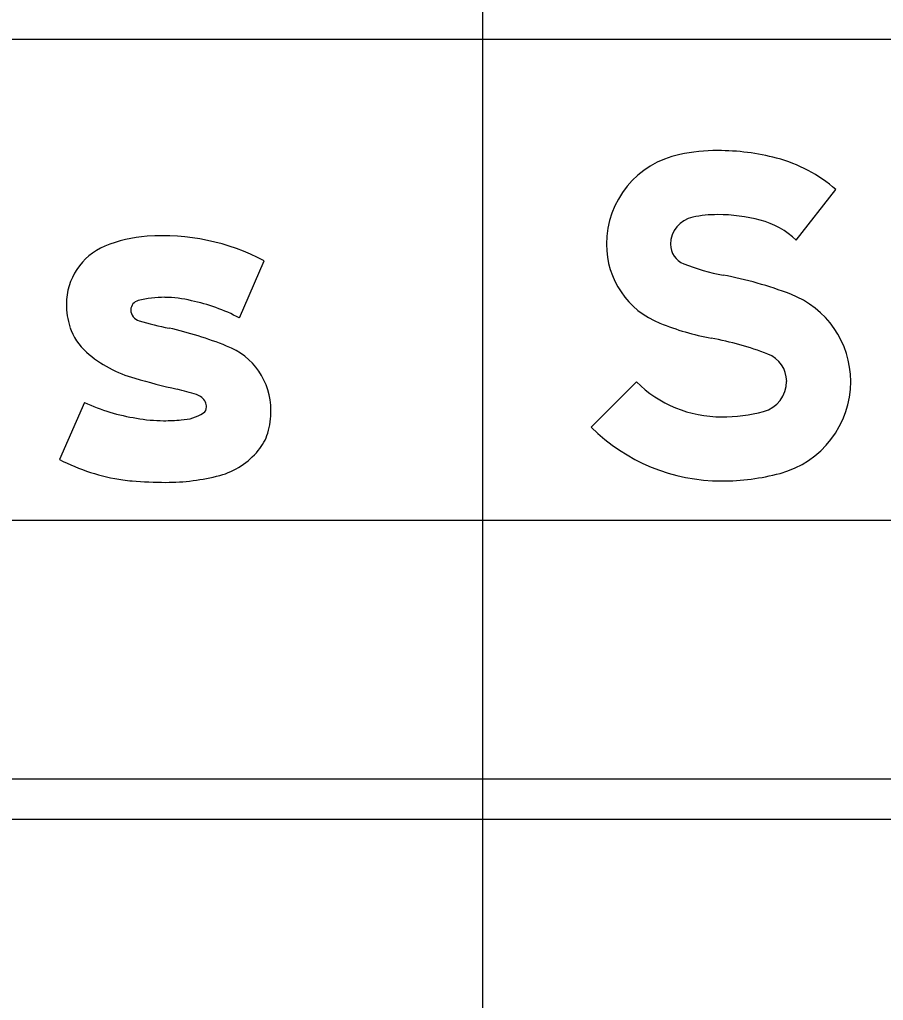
# Model space of a CAD drawing. Extents: x 2193008 to 2198143, y 1236112 to 1237864.
# Drawn here: x 2195648.78 to 2195652.372, y 1237302.11 to 1237306.188 of the extents above; entities that cross this region are included whole.
import ezdxf

# ---------------------------------------------------------------- set-up
doc = ezdxf.new("R2010")
doc.units = 0
for name, color, linetype in [('GSBWFILL', 7, 'Continuous'), ('GSCOLORFILL', 7, 'Continuous'), ('GSOUTLINE', 7, 'Continuous'), ('M-ROADS', 7, 'Continuous')]:
    doc.layers.add(name, color=color, linetype=linetype)

msp = doc.modelspace()

# ---------------------------------------------------------------- linework, layer by layer
at = {"layer": 'GSBWFILL'}
for p, q in [((2195649.6935, 1237304.9478), (2195649.7969, 1237305.1852)), ((2195649.0494, 1237304.5964), (2195648.946, 1237304.359)), ((2195648.946, 1237304.359), (2195648.946, 1237304.359))]:
    msp.add_line(p, q, dxfattribs=at)
for points in [[(2195652.0096, 1237305.271), (2195652.1744, 1237305.4812)], [(2195651.3446, 1237304.6821), (2195651.1571, 1237304.4929)]]:
    msp.add_lwpolyline(points, dxfattribs=at)
for centre, major_axis, ratio, start_param, end_param in [((2195651.6832, 1237304.8589), (0, 0.7847), 0.999996, 0, 0.202758), ((2195651.6832, 1237304.6814), (0, 0.9622), 0.999996, 6.026234, 6.283185), ((2195651.602, 1237305.2538), (0, 0.3816), 0.999996, 0.202758, 1.570796), ((2195651.7725, 1237305.0212), (0, 0.6109), 0.999996, 5.565152, 6.026234), ((2195651.602, 1237305.2538), (0, 0.1152), 0.999996, 0.202758, 1.570796), ((2195651.6832, 1237304.8589), (0, 0.5183), 0.999996, 0, 0.202758), ((2195651.6832, 1237304.6814), (0, 0.6958), 0.999996, 6.026234, 6.283185), ((2195651.7725, 1237305.0212), (0, 0.3445), 0.999996, 5.523837, 6.026234), ((2195649.3495, 1237304.7331), (0, 0.5558), 0.999999, 0.071378, 0.398007), ((2195649.3729, 1237304.3765), (0, 0.9131), 0.999999, 5.800291, 6.352301), ((2195649.2352, 1237305.0048), (0, 0.2611), 0.999999, 0.398006, 1.570796), ((2195651.5739, 1237305.2538), (0, 0.3535), 0.999996, 1.570796, 2.761249), ((2195651.5739, 1237305.2538), (0, 0.0871), 0.999996, 1.570796, 2.761249), ((2195651.8642, 1237305.9799), (0, 0.8691), 0.999996, 2.761249, 2.95744), ((2195651.4082, 1237303.5313), (0, 1.6216), 0.999996, 5.918637, 6.099033), ((2195649.3832, 1237304.5711), (0, 0.4622), 0.999999, 0, 0.239757), ((2195649.3832, 1237304.5956), (0, 0.4376), 0.999999, 6.027142, 6.283185), ((2195651.848, 1237304.6838), (0, 0.3881), 0.999996, 4.712389, 5.918637), ((2195649.286, 1237305.0048), (0, 0.3118), 0.999999, 1.570796, 1.879779), ((2195649.2821, 1237304.981), (0, 0.04), 0.999999, 0.21891, 1.570796), ((2195649.3524, 1237304.3074), (0, 0.7255), 0.999999, 5.793797, 6.086746), ((2195649.2888, 1237304.981), (0, 0.0466), 0.999999, 1.570796, 2.88808), ((2195649.211, 1237304.9808), (0, 0.2331), 0.999999, 1.879779, 2.42566), ((2195649.5754, 1237305.8852), (0, 0.9951), 0.999999, 2.83708, 2.965597), ((2195651.8642, 1237305.9799), (0, 1.1355), 0.999996, 2.761249, 2.95744), ((2195649.0529, 1237303.3681), (0, 1.5763), 0.999999, 5.901211, 6.060377), ((2195649.5387, 1237304.5632), (0, 0.2864), 0.999999, 4.712389, 5.919951), ((2195651.4082, 1237303.5313), (0, 1.3552), 0.999996, 5.918637, 6.099033), ((2195649.3985, 1237305.1964), (0, 0.5188), 0.999999, 2.42566, 2.869403), ((2195651.848, 1237304.6838), (0, 0.1217), 0.999996, 4.712389, 5.918637), ((2195650.1493, 1237307.7757), (0, 3.2051), 0.999999, 2.860128, 2.916667), ((2195651.6994, 1237305.04), (0, 0.5039), 0.999996, 2.360607, 3.141593), ((2195651.8403, 1237304.6838), (0, 0.1293), 0.999996, 3.401517, 4.712389), ((2195651.8403, 1237304.6838), (0, 0.3957), 0.999996, 3.401517, 4.712389), ((2195649.101, 1237303.2518), (0, 1.4387), 0.999999, 5.990951, 6.04928), ((2195649.493, 1237304.5655), (0, 0.0678), 0.999999, 5.20773, 5.944931), ((2195649.384, 1237305.3126), (0, 0.7906), 0.999999, 2.70455, 2.991718), ((2195649.5088, 1237304.5774), (0, 0.0483), 0.999999, 4.712389, 5.146352), ((2195649.447, 1237304.7043), (0, 0.1804), 0.999999, 3.169414, 3.711965), ((2195649.5263, 1237304.5774), (0, 0.0308), 0.999999, 3.769232, 4.712389), ((2195649.4908, 1237304.5632), (0, 0.3343), 0.999999, 4.42655, 4.712389), ((2195651.6994, 1237305.2136), (0, 0.6775), 0.999996, 3.141593, 3.401517), ((2195649.3785, 1237305.1263), (0, 0.6059), 0.999999, 2.95481, 3.141593), ((2195649.3785, 1237305.2809), (0, 0.7605), 0.999999, 3.141593, 3.238422), ((2195649.6198, 1237304.5252), (0, 0.1998), 0.999999, 4.009587, 4.42655), ((2195651.6994, 1237305.04), (0, 0.7703), 0.999996, 2.360607, 3.141593), ((2195649.5271, 1237304.5993), (0, 0.3184), 0.999999, 3.41426, 4.020407), ((2195649.3259, 1237305.0887), (0, 0.8227), 0.999999, 2.661561, 2.999689), ((2195651.6994, 1237305.2136), (0, 0.9439), 0.999996, 3.141593, 3.401517), ((2195649.3038, 1237304.9336), (0, 0.666), 0.999999, 2.999689, 3.056979), ((2195649.387, 1237305.9), (0, 1.636), 0.999999, 3.056204, 3.141593), ((2195649.387, 1237305.1696), (0, 0.9056), 0.999999, 3.141593, 3.39368)]:
    msp.add_ellipse(centre, major_axis=major_axis, ratio=ratio, start_param=start_param, end_param=end_param, dxfattribs=at)
at = {"layer": 'GSCOLORFILL'}
for p, q in [((2195649.6935, 1237304.9478), (2195649.7969, 1237305.1852)), ((2195649.0494, 1237304.5964), (2195648.946, 1237304.359)), ((2195648.946, 1237304.359), (2195648.946, 1237304.359)), ((2195658.1501, 1237303.0294), (2195642.8338, 1237303.0294)), ((2195642.8338, 1237302.8629), (2195658.1501, 1237302.8629))]:
    msp.add_line(p, q, dxfattribs=at)
for points in [[(2195652.0096, 1237305.271), (2195652.1744, 1237305.4812)], [(2195651.3446, 1237304.6821), (2195651.1571, 1237304.4929)]]:
    msp.add_lwpolyline(points, dxfattribs=at)
for centre, major_axis, ratio, start_param, end_param in [((2195651.6832, 1237304.8589), (0, 0.7847), 0.999996, 0, 0.202758), ((2195651.6832, 1237304.6814), (0, 0.9622), 0.999996, 6.026234, 6.283185), ((2195651.602, 1237305.2538), (0, 0.3816), 0.999996, 0.202758, 1.570796), ((2195651.7725, 1237305.0212), (0, 0.6109), 0.999996, 5.565152, 6.026234), ((2195651.602, 1237305.2538), (0, 0.1152), 0.999996, 0.202758, 1.570796), ((2195651.6832, 1237304.8589), (0, 0.5183), 0.999996, 0, 0.202758), ((2195651.6832, 1237304.6814), (0, 0.6958), 0.999996, 6.026234, 6.283185), ((2195651.7725, 1237305.0212), (0, 0.3445), 0.999996, 5.523837, 6.026234), ((2195649.3495, 1237304.7331), (0, 0.5558), 0.999999, 0.071378, 0.398007), ((2195649.3729, 1237304.3765), (0, 0.9131), 0.999999, 5.800291, 6.352301), ((2195649.2352, 1237305.0048), (0, 0.2611), 0.999999, 0.398006, 1.570796), ((2195651.5739, 1237305.2538), (0, 0.3535), 0.999996, 1.570796, 2.761249), ((2195651.5739, 1237305.2538), (0, 0.0871), 0.999996, 1.570796, 2.761249), ((2195651.8642, 1237305.9799), (0, 0.8691), 0.999996, 2.761249, 2.95744), ((2195651.4082, 1237303.5313), (0, 1.6216), 0.999996, 5.918637, 6.099033), ((2195649.3832, 1237304.5711), (0, 0.4622), 0.999999, 0, 0.239757), ((2195649.3832, 1237304.5956), (0, 0.4376), 0.999999, 6.027142, 6.283185), ((2195651.848, 1237304.6838), (0, 0.3881), 0.999996, 4.712389, 5.918637), ((2195649.286, 1237305.0048), (0, 0.3118), 0.999999, 1.570796, 1.879779), ((2195649.2821, 1237304.981), (0, 0.04), 0.999999, 0.21891, 1.570796), ((2195649.3524, 1237304.3074), (0, 0.7255), 0.999999, 5.793797, 6.086746), ((2195649.2888, 1237304.981), (0, 0.0466), 0.999999, 1.570796, 2.88808), ((2195649.211, 1237304.9808), (0, 0.2331), 0.999999, 1.879779, 2.42566), ((2195649.5754, 1237305.8852), (0, 0.9951), 0.999999, 2.83708, 2.965597), ((2195651.8642, 1237305.9799), (0, 1.1355), 0.999996, 2.761249, 2.95744), ((2195649.0529, 1237303.3681), (0, 1.5763), 0.999999, 5.901211, 6.060377), ((2195649.5387, 1237304.5632), (0, 0.2864), 0.999999, 4.712389, 5.919951), ((2195651.4082, 1237303.5313), (0, 1.3552), 0.999996, 5.918637, 6.099033), ((2195649.3985, 1237305.1964), (0, 0.5188), 0.999999, 2.42566, 2.869403), ((2195651.848, 1237304.6838), (0, 0.1217), 0.999996, 4.712389, 5.918637), ((2195650.1493, 1237307.7757), (0, 3.2051), 0.999999, 2.860128, 2.916667), ((2195651.6994, 1237305.04), (0, 0.5039), 0.999996, 2.360607, 3.141593), ((2195651.8403, 1237304.6838), (0, 0.1293), 0.999996, 3.401517, 4.712389), ((2195651.8403, 1237304.6838), (0, 0.3957), 0.999996, 3.401517, 4.712389), ((2195649.101, 1237303.2518), (0, 1.4387), 0.999999, 5.990951, 6.04928), ((2195649.493, 1237304.5655), (0, 0.0678), 0.999999, 5.20773, 5.944931), ((2195649.384, 1237305.3126), (0, 0.7906), 0.999999, 2.70455, 2.991718), ((2195649.5088, 1237304.5774), (0, 0.0483), 0.999999, 4.712389, 5.146352), ((2195649.447, 1237304.7043), (0, 0.1804), 0.999999, 3.169414, 3.711965), ((2195649.5263, 1237304.5774), (0, 0.0308), 0.999999, 3.769232, 4.712389), ((2195649.4908, 1237304.5632), (0, 0.3343), 0.999999, 4.42655, 4.712389), ((2195651.6994, 1237305.2136), (0, 0.6775), 0.999996, 3.141593, 3.401517), ((2195649.3785, 1237305.1263), (0, 0.6059), 0.999999, 2.95481, 3.141593), ((2195649.3785, 1237305.2809), (0, 0.7605), 0.999999, 3.141593, 3.238422), ((2195649.6198, 1237304.5252), (0, 0.1998), 0.999999, 4.009587, 4.42655), ((2195651.6994, 1237305.04), (0, 0.7703), 0.999996, 2.360607, 3.141593), ((2195649.5271, 1237304.5993), (0, 0.3184), 0.999999, 3.41426, 4.020407), ((2195649.3259, 1237305.0887), (0, 0.8227), 0.999999, 2.661561, 2.999689), ((2195651.6994, 1237305.2136), (0, 0.9439), 0.999996, 3.141593, 3.401517), ((2195649.3038, 1237304.9336), (0, 0.666), 0.999999, 2.999689, 3.056979), ((2195649.387, 1237305.9), (0, 1.636), 0.999999, 3.056204, 3.141593), ((2195649.387, 1237305.1696), (0, 0.9056), 0.999999, 3.141593, 3.39368)]:
    msp.add_ellipse(centre, major_axis=major_axis, ratio=ratio, start_param=start_param, end_param=end_param, dxfattribs=at)
at = {"layer": 'GSOUTLINE'}
for p, q in [((2195649.6935, 1237304.9478), (2195649.7969, 1237305.1852)), ((2195649.0494, 1237304.5964), (2195648.946, 1237304.359)), ((2195648.946, 1237304.359), (2195648.946, 1237304.359))]:
    msp.add_line(p, q, dxfattribs=at)
for points in [[(2195652.0096, 1237305.271), (2195652.1744, 1237305.4812)], [(2195651.3446, 1237304.6821), (2195651.1571, 1237304.4929)]]:
    msp.add_lwpolyline(points, dxfattribs=at)
for centre, major_axis, ratio, start_param, end_param in [((2195651.6832, 1237304.8589), (0, 0.7847), 0.999996, 0, 0.202758), ((2195651.6832, 1237304.6814), (0, 0.9622), 0.999996, 6.026234, 6.283185), ((2195651.602, 1237305.2538), (0, 0.3816), 0.999996, 0.202758, 1.570796), ((2195651.7725, 1237305.0212), (0, 0.6109), 0.999996, 5.565152, 6.026234), ((2195651.602, 1237305.2538), (0, 0.1152), 0.999996, 0.202758, 1.570796), ((2195651.6832, 1237304.8589), (0, 0.5183), 0.999996, 0, 0.202758), ((2195651.6832, 1237304.6814), (0, 0.6958), 0.999996, 6.026234, 6.283185), ((2195651.7725, 1237305.0212), (0, 0.3445), 0.999996, 5.523837, 6.026234), ((2195649.3495, 1237304.7331), (0, 0.5558), 0.999999, 0.071378, 0.398007), ((2195649.3729, 1237304.3765), (0, 0.9131), 0.999999, 5.800291, 6.352301), ((2195649.2352, 1237305.0048), (0, 0.2611), 0.999999, 0.398006, 1.570796), ((2195651.5739, 1237305.2538), (0, 0.3535), 0.999996, 1.570796, 2.761249), ((2195651.5739, 1237305.2538), (0, 0.0871), 0.999996, 1.570796, 2.761249), ((2195651.8642, 1237305.9799), (0, 0.8691), 0.999996, 2.761249, 2.95744), ((2195651.4082, 1237303.5313), (0, 1.6216), 0.999996, 5.918637, 6.099033), ((2195649.3832, 1237304.5711), (0, 0.4622), 0.999999, 0, 0.239757), ((2195649.3832, 1237304.5956), (0, 0.4376), 0.999999, 6.027142, 6.283185), ((2195651.848, 1237304.6838), (0, 0.3881), 0.999996, 4.712389, 5.918637), ((2195649.286, 1237305.0048), (0, 0.3118), 0.999999, 1.570796, 1.879779), ((2195649.2821, 1237304.981), (0, 0.04), 0.999999, 0.21891, 1.570796), ((2195649.3524, 1237304.3074), (0, 0.7255), 0.999999, 5.793797, 6.086746), ((2195649.2888, 1237304.981), (0, 0.0466), 0.999999, 1.570796, 2.88808), ((2195649.211, 1237304.9808), (0, 0.2331), 0.999999, 1.879779, 2.42566), ((2195649.5754, 1237305.8852), (0, 0.9951), 0.999999, 2.83708, 2.965597), ((2195651.8642, 1237305.9799), (0, 1.1355), 0.999996, 2.761249, 2.95744), ((2195649.0529, 1237303.3681), (0, 1.5763), 0.999999, 5.901211, 6.060377), ((2195649.5387, 1237304.5632), (0, 0.2864), 0.999999, 4.712389, 5.919951), ((2195651.4082, 1237303.5313), (0, 1.3552), 0.999996, 5.918637, 6.099033), ((2195649.3985, 1237305.1964), (0, 0.5188), 0.999999, 2.42566, 2.869403), ((2195651.848, 1237304.6838), (0, 0.1217), 0.999996, 4.712389, 5.918637), ((2195650.1493, 1237307.7757), (0, 3.2051), 0.999999, 2.860128, 2.916667), ((2195651.6994, 1237305.04), (0, 0.5039), 0.999996, 2.360607, 3.141593), ((2195651.8403, 1237304.6838), (0, 0.1293), 0.999996, 3.401517, 4.712389), ((2195651.8403, 1237304.6838), (0, 0.3957), 0.999996, 3.401517, 4.712389), ((2195649.101, 1237303.2518), (0, 1.4387), 0.999999, 5.990951, 6.04928), ((2195649.493, 1237304.5655), (0, 0.0678), 0.999999, 5.20773, 5.944931), ((2195649.384, 1237305.3126), (0, 0.7906), 0.999999, 2.70455, 2.991718), ((2195649.5088, 1237304.5774), (0, 0.0483), 0.999999, 4.712389, 5.146352), ((2195649.447, 1237304.7043), (0, 0.1804), 0.999999, 3.169414, 3.711965), ((2195649.5263, 1237304.5774), (0, 0.0308), 0.999999, 3.769232, 4.712389), ((2195649.4908, 1237304.5632), (0, 0.3343), 0.999999, 4.42655, 4.712389), ((2195651.6994, 1237305.2136), (0, 0.6775), 0.999996, 3.141593, 3.401517), ((2195649.3785, 1237305.1263), (0, 0.6059), 0.999999, 2.95481, 3.141593), ((2195649.3785, 1237305.2809), (0, 0.7605), 0.999999, 3.141593, 3.238422), ((2195649.6198, 1237304.5252), (0, 0.1998), 0.999999, 4.009587, 4.42655), ((2195651.6994, 1237305.04), (0, 0.7703), 0.999996, 2.360607, 3.141593), ((2195649.5271, 1237304.5993), (0, 0.3184), 0.999999, 3.41426, 4.020407), ((2195649.3259, 1237305.0887), (0, 0.8227), 0.999999, 2.661561, 2.999689), ((2195651.6994, 1237305.2136), (0, 0.9439), 0.999996, 3.141593, 3.401517), ((2195649.3038, 1237304.9336), (0, 0.666), 0.999999, 2.999689, 3.056979), ((2195649.387, 1237305.9), (0, 1.636), 0.999999, 3.056204, 3.141593), ((2195649.387, 1237305.1696), (0, 0.9056), 0.999999, 3.141593, 3.39368)]:
    msp.add_ellipse(centre, major_axis=major_axis, ratio=ratio, start_param=start_param, end_param=end_param, dxfattribs=at)
at = {"layer": 'M-ROADS'}
for p, q in [((2195650.7065, 1237258.1062), (2195650.7065, 1237318.1062)), ((2195584.7065, 1237306.1062), (2195714.7065, 1237306.1062)), ((2195584.7065, 1237304.1062), (2195714.7065, 1237304.1062))]:
    msp.add_line(p, q, dxfattribs=at)

doc.saveas('drawing.dxf')
